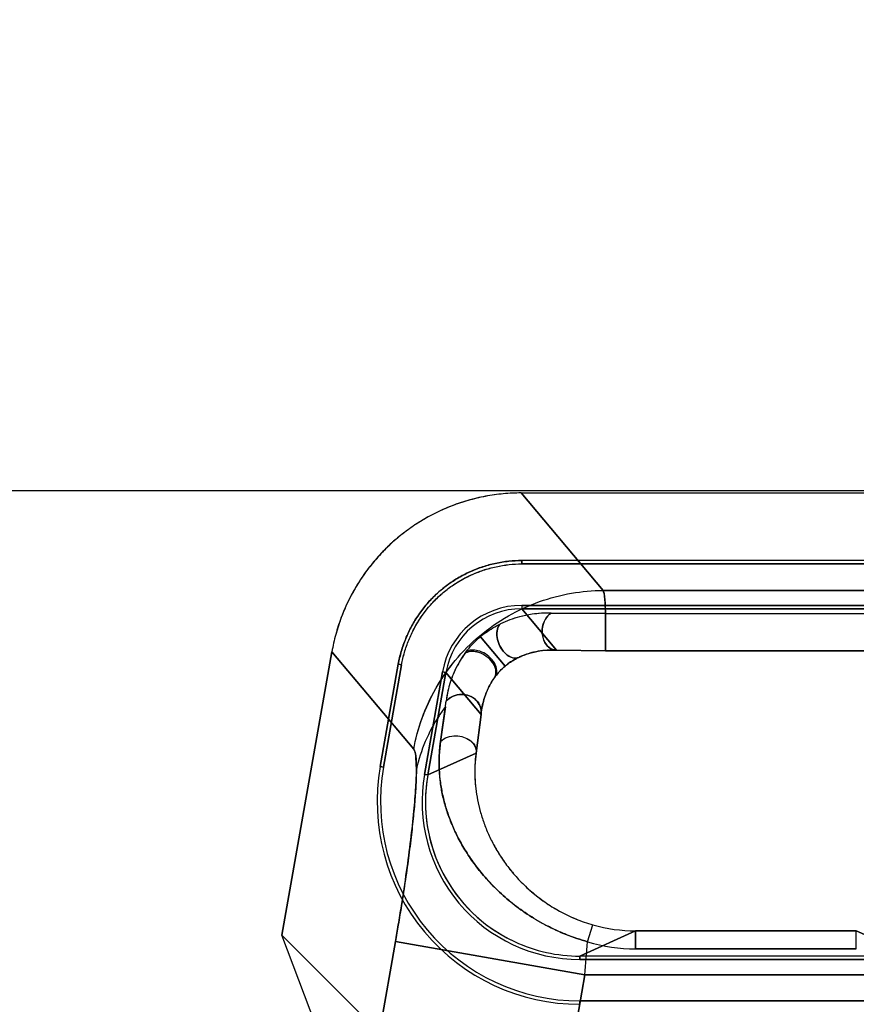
# Model space of a CAD drawing. Header units: millimetres. Extents: x 0 to 297, y 0 to 210.
# Tile 408 of 455: x 240.293 to 240.445, y 160.455 to 160.634. Entities that reach past the tile are written whole.
import ezdxf

# ---------------------------------------------------------------- set-up
doc = ezdxf.new("R2010")
doc.units = ezdxf.units.MM
doc.header["$LTSCALE"] = 16.335
doc.layers.get('0').update_dxf_attribs({"linetype": 'CONTINUOUS'})
for name, color, linetype in [('AXES_REF', 7, 'CONTINUOUS'), ('INTFCLR_1', 7, 'CONTINUOUS'), ('INTFCLR_144815', 7, 'CONTINUOUS'), ('INTFCLR_72935', 7, 'CONTINUOUS')]:
    doc.layers.add(name, color=color, linetype=linetype)

msp = doc.modelspace()

# ---------------------------------------------------------------- linework, layer by layer
at = {"color": 7, "linetype": 'Continuous'}
for radius in [6.787079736, 6.7865, 6.743039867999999]:
    msp.add_circle((241.4889104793, 154.7114782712), radius, dxfattribs=at)
for radius, start, end in [(6.72, 278.2771290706, 261.7228709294), (6.874, 113.0825942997, 269.6189785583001)]:
    msp.add_arc((241.4889104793, 154.7114782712), radius, start, end, dxfattribs=at)
at = {"layer": 'AXES_REF', "color": 7, "linetype": 'Continuous'}
msp.add_arc((241.4889104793, 154.7114782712), 6.874, 113.0826847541, 66.9173152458, dxfattribs=at)
at = {"layer": 'AXES_REF', "color": 9, "linetype": 'Continuous'}
msp.add_arc((241.4889104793, 154.7114782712), 6.191158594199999, 94.4118118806, 85.5881881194, dxfattribs=at)
at = {"layer": 'INTFCLR_1', "color": 9, "linetype": 'Continuous'}
for p, q in [((240.3988080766, 160.5302691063), (240.3839715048, 160.5479506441)), ((240.3988080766, 160.5302691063), (240.4506214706, 160.5302691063)), ((240.3840760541, 160.527562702), (240.3840761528, 160.5269503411)), ((240.3903726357, 160.5194467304), (240.3840761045, 160.5269506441)), ((240.3992596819, 160.5260687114), (240.3893924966, 160.5261533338)), ((240.3992596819, 160.5260687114), (240.3992596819, 160.5192920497)), ((240.3992596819, 160.5260687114), (240.4501698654, 160.5260687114)), ((240.3765597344, 160.5218722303), (240.3810429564, 160.5165405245)), ((240.3496343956, 160.5191383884), (240.3644709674, 160.5014568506)), ((240.3992596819, 160.5192941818), (240.3903726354, 160.5194467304)), ((240.4501698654, 160.5192941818), (240.3992596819, 160.5192941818)), ((240.3702974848, 160.5153886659), (240.3696944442, 160.5154950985)), ((240.3702971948, 160.515388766), (240.3766840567, 160.5077772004)), ((240.370221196, 160.5091888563), (240.369352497, 160.5028765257)), ((240.3766840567, 160.5077772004), (240.3757770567, 160.5007639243)), ((240.3757770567, 160.5007639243), (240.3670189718, 160.4967970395)), ((240.3590078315, 160.4982096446), (240.3584045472, 160.4983159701)), ((240.3664167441, 160.4969031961), (240.3670198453, 160.4967969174)), ((240.396016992, 160.4665472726), (240.3969804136, 160.4696101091)), ((240.4047034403, 160.4685288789), (240.3945956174, 160.4639506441)), ((240.4047034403, 160.4652659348), (240.4047034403, 160.468529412)), ((240.4047034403, 160.4685288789), (240.4447261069, 160.4685288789)), ((240.4447261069, 160.4652659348), (240.4447261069, 160.468529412)), ((240.4548339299, 160.4639506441), (240.4447261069, 160.4685288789)), ((240.3390731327, 160.3413215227), (240.3611613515, 160.4665900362)), ((240.3611613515, 160.4665900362), (240.3954984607, 160.4605354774)), ((240.3945956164, 160.4639527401), (240.3945956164, 160.4633403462)), ((240.4447261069, 160.4652659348), (240.4047034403, 160.4652659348)), ((240.3954984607, 160.4605354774), (240.3745112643, 160.3415111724)), ((240.3954984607, 160.4605354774), (240.4539310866, 160.4605354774)), ((240.3945957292, 160.4552045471), (240.3945955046, 160.4558171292))]:
    msp.add_line(p, q, dxfattribs=at)
at = {"layer": 'INTFCLR_1', "color": 6, "linetype": 'Continuous'}
for p, q in [((240.3839715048, 160.5479506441), (240.4654580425, 160.5479506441)), ((240.3840760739, 160.5350758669), (240.3840761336, 160.535689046)), ((240.4653534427, 160.5357006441), (240.3840761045, 160.5357006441)), ((240.3840761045, 160.5350882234), (240.4653534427, 160.5350882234)), ((240.4653534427, 160.5275630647), (240.3840761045, 160.5275630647)), ((240.3840761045, 160.5269506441), (240.4653534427, 160.5269506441)), ((240.3496343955, 160.5191383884), (240.3405671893, 160.4677157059)), ((240.3584019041, 160.4983164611), (240.3616801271, 160.5169081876)), ((240.3590050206, 160.4982101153), (240.3622832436, 160.5168018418)), ((240.3616915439, 160.516906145), (240.3622954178, 160.5167997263)), ((240.3696940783, 160.5154951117), (240.3664158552, 160.4969033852)), ((240.3670189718, 160.4967970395), (240.3702971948, 160.515388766)), ((240.3467554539, 160.4514453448), (240.3405671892, 160.4677157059)), ((240.3405671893, 160.4677157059), (240.3550579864, 160.4532249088)), ((240.4548339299, 160.4639506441), (240.3945956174, 160.4639506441)), ((240.3945956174, 160.4633382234), (240.4548339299, 160.4633382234)), ((240.4548339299, 160.4558130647), (240.3945956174, 160.4558130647))]:
    msp.add_line(p, q, dxfattribs=at)
for centre, radius, start, end in [((240.3840739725, 160.5129617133), 0.0146009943, 89.9916338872, 170.0083660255), ((240.3840726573, 160.5129634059), 0.0139868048, 89.9988792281, 170.0021470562), ((240.3945822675, 160.4919398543), 0.0367352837, 170.0045577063, 270.0208196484), ((240.3945822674, 160.4919398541), 0.0361227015, 170.0046347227, 270.0211725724), ((240.3945822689, 160.4919398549), 0.0285994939, 170.0058561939, 270.0267401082), ((240.3945696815, 160.4919346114), 0.0279758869, 169.9984242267, 245.0194590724), ((240.3945942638, 160.4919728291), 0.0280221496, 245.0191078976, 270.0027676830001)]:
    msp.add_arc(centre, radius, start, end, dxfattribs=at)
at = {"layer": 'INTFCLR_1', "color": 9, "linetype": 'Continuous'}
for centre, radius, start, end in [((240.131765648, 160.5398105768), 0.2404136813, 352.6823037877, 352.9166236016), ((240.4047029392, 160.496647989), 0.0281191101, 254.0596645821, 270.0010210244), ((238.8201527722, 160.5994409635), 1.5814577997, 354.9609992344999, 355.1796137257), ((240.4047132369, 160.495416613), 0.0301506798, 253.2362438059, 269.9813834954)]:
    msp.add_arc(centre, radius, start, end, dxfattribs=at)
at = {"layer": 'INTFCLR_1', "color": 6, "linetype": 'Continuous'}
for points, knots in [([(240.3839715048, 160.5479506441), (240.3828869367, 160.5479506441), (240.380716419, 160.5478500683), (240.3774907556, 160.5473970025), (240.3743231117, 160.5466463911), (240.3712423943, 160.5456063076), (240.3682752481, 160.5442849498), (240.3654460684, 160.5426947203), (240.3627780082, 160.5408488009), (240.3602938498, 160.5387631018), (240.35801459, 160.5364554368), (240.3559593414, 160.5339452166), (240.354144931, 160.5312528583), (240.352588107, 160.5284008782), (240.3513015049, 160.5254148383), (240.3502974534, 160.5223214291), (240.3498224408, 160.5202048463), (240.3496343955, 160.5191383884)], [0, 0, 0, 0, 0.0668458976, 0.1336927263, 0.2004837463, 0.2671935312, 0.3338090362, 0.400383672, 0.4669352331, 0.5334824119, 0.6000118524, 0.6665554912, 0.73315009, 0.7998260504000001, 0.8665291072, 0.9332563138, 1, 1, 1, 1]), ([(240.3616801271, 160.5169081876), (240.361816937, 160.5176845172), (240.3621816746, 160.5192425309), (240.3629850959, 160.52153373), (240.3640438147, 160.5237676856), (240.3653426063, 160.5258942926), (240.3668473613, 160.5278538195), (240.3685244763, 160.5296116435), (240.3703623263, 160.5311537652), (240.3723682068, 160.5324934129), (240.3745398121, 160.5336300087), (240.3768527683, 160.5345452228), (240.3792493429, 160.5352097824), (240.3816674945, 160.5356103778), (240.3832817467, 160.5357007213), (240.3840761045, 160.535700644)], [0, 0, 0, 0, 0.0745524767, 0.1509807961, 0.2292183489, 0.3079139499, 0.3862044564, 0.4624332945, 0.5372331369, 0.6126412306, 0.6901179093, 0.7686076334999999, 0.8474540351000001, 0.9248738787, 1, 1, 1, 1]), ([(240.3622832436, 160.5168018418), (240.3624159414, 160.5175548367), (240.362770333, 160.5190675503), (240.3635515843, 160.5212948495), (240.3645823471, 160.5234703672), (240.3658474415, 160.5255428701), (240.3673121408, 160.5274521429), (240.3689408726, 160.5291603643), (240.3707243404, 160.5306585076), (240.3726727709, 160.5319595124), (240.3747882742, 160.533067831), (240.3770446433, 160.5339607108), (240.3793817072, 160.5346094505), (240.3817354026, 160.5350001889), (240.383304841, 160.5350882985), (240.3840761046, 160.5350882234)], [0, 0, 0, 0, 0.0743166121, 0.1506607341, 0.2290133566, 0.3078648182, 0.3862250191, 0.4624616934, 0.5368207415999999, 0.6121572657, 0.6897409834, 0.76851829, 0.8475763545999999, 0.9250355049, 1, 1, 1, 1])]:
    msp.add_open_spline(points, degree=3, knots=knots, dxfattribs=at)
at = {"layer": 'INTFCLR_1', "color": 9, "linetype": 'Continuous'}
for points, knots in [([(240.3644709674, 160.5014568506), (240.3648151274, 160.5033384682), (240.3658383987, 160.5071396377), (240.3677892, 160.5113821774), (240.3699120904, 160.5148625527), (240.3723967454, 160.5182292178), (240.376334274, 160.5221861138), (240.3815123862, 160.5257930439), (240.3871558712, 160.5283838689), (240.3929734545, 160.5299089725), (240.3968952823, 160.5302569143), (240.3988080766, 160.5302691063)], [0, 0, 0, 0, 0.1182099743, 0.2420382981, 0.2870462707, 0.3700382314, 0.5000568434, 0.6300754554, 0.757961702, 0.8817900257, 1, 1, 1, 1]), ([(240.3992596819, 160.5260687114), (240.3992415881, 160.5266686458), (240.3991510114, 160.5280628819), (240.3991215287, 160.5295223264), (240.3988080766, 160.5302691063)], [0, 0, 0, 0, 0.4256475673, 1, 1, 1, 1]), ([(240.3893924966, 160.5261533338), (240.389007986, 160.526161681), (240.3878560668, 160.5261551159), (240.3859338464, 160.5259839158), (240.3832106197, 160.5254342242), (240.3813116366, 160.5247396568), (240.3801988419, 160.5242090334)], [0, 0, 0, 0, 0.1217770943, 0.364573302, 0.6096459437, 1, 1, 1, 1]), ([(240.3903726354, 160.5194467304), (240.390137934, 160.5194393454), (240.389422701, 160.519549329), (240.3883085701, 160.5204514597), (240.3877521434, 160.5220161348), (240.387751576, 160.5241197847), (240.3885300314, 160.5256537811), (240.3893924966, 160.5261533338)], [0, 0, 0, 0, 0.0833550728, 0.2501974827, 0.4792939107, 0.6461954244, 1, 1, 1, 1]), ([(240.3765597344, 160.5218722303), (240.3768727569, 160.522135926), (240.3780126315, 160.5230238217), (240.3792654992, 160.5237624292), (240.3801988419, 160.5242090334)], [0, 0, 0, 0, 0.2834458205, 1, 1, 1, 1]), ([(240.3801988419, 160.5242090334), (240.3800336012, 160.5240544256), (240.3795979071, 160.5234184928), (240.3794667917, 160.5221189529), (240.3798377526, 160.5206021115), (240.380603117, 160.5192940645), (240.3817643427, 160.5181367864), (240.3831156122, 160.517868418), (240.3836796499, 160.5181987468)], [0, 0, 0, 0, 0.078285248, 0.2595540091, 0.4302750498, 0.6143225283, 0.7738718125, 1, 1, 1, 1]), ([(240.3737061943, 160.5187743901), (240.3738831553, 160.519020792), (240.3747302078, 160.5201426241), (240.3757166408, 160.5211619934), (240.3765597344, 160.5218722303)], [0, 0, 0, 0, 0.21580247, 1, 1, 1, 1]), ([(240.3790068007, 160.5142817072), (240.3791498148, 160.5144507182), (240.3794919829, 160.5150909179), (240.3793414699, 160.5163402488), (240.3785409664, 160.5176040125), (240.3773695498, 160.5185811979), (240.3757510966, 160.519297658), (240.3742988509, 160.5192346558), (240.3737061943, 160.5187743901)], [0, 0, 0, 0, 0.07517313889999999, 0.2381354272, 0.3960951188, 0.5770582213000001, 0.7452151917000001, 1, 1, 1, 1]), ([(240.3903726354, 160.5194467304), (240.3900929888, 160.5194602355), (240.3892557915, 160.5194775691), (240.3878571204, 160.5193904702), (240.3858757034, 160.5190402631), (240.384489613, 160.5185696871), (240.3836796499, 160.5181987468)], [0, 0, 0, 0, 0.1223166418, 0.3656786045, 0.6107925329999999, 1, 1, 1, 1]), ([(240.3737061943, 160.5187743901), (240.3736332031, 160.5186730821), (240.3732912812, 160.5181870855), (240.3726884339, 160.5172304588), (240.3719490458, 160.5158172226), (240.3709843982, 160.5134917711), (240.3705199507, 160.511544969), (240.3703444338, 160.5101643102)], [0, 0, 0, 0, 0.04015534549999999, 0.1910866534, 0.3632467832, 0.5524169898, 1, 1, 1, 1]), ([(240.3836796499, 160.5181987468), (240.3834932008, 160.5181132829), (240.3825591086, 160.5176571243), (240.3816807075, 160.5170789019), (240.3810429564, 160.5165405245)], [0, 0, 0, 0, 0.1972687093, 1, 1, 1, 1]), ([(240.3810429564, 160.5165405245), (240.3808012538, 160.5163369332), (240.3800534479, 160.5156481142), (240.3794033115, 160.5148581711), (240.3790068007, 160.5142817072)], [0, 0, 0, 0, 0.3111406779, 1, 1, 1, 1]), ([(240.3790068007, 160.5142817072), (240.3786256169, 160.5137274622), (240.377992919, 160.5126264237), (240.377128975, 160.5104649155), (240.3767903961, 160.5088318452), (240.3766840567, 160.5077772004)], [0, 0, 0, 0, 0.2895265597, 0.5437663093, 1, 1, 1, 1]), ([(240.3766840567, 160.5077772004), (240.3768690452, 160.5087147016), (240.3762031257, 160.5103112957), (240.3745519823, 160.511228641), (240.3726306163, 160.5116209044), (240.370988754, 160.5109721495), (240.3703444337, 160.5101643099)], [0, 0, 0, 0, 0.3296709, 0.4844663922, 0.6435078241, 1, 1, 1, 1]), ([(240.3702210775, 160.509188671), (240.3698210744, 160.5086555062), (240.3674211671, 160.5052362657), (240.3657208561, 160.5012771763), (240.3649624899, 160.4978469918)], [0, 0, 0, 0, 0.1594749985, 1, 1, 1, 1]), ([(240.369352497, 160.5028765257), (240.370008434, 160.5036148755), (240.371643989, 160.5040692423), (240.373514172, 160.5037178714), (240.3751082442, 160.502993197), (240.3759511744, 160.5015868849), (240.3757770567, 160.5007639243)], [0, 0, 0, 0, 0.360009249, 0.5306772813, 0.6933751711, 1, 1, 1, 1]), ([(240.3644709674, 160.5014568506), (240.3647399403, 160.501136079), (240.364900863, 160.499828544), (240.3649625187, 160.4986510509), (240.3649624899, 160.4978469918)], [0, 0, 0, 0, 0.3423780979, 1, 1, 1, 1]), ([(240.369352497, 160.5028765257), (240.3691079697, 160.5012103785), (240.3689834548, 160.4987140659), (240.3692767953, 160.4954497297), (240.3696969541, 160.4930838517), (240.3703207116, 160.4907207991), (240.3711611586, 160.4883376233), (240.3722379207, 160.4859163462), (240.373336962, 160.4838929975), (240.374358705, 160.4822621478), (240.3755082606, 160.480579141), (240.3771503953, 160.4784848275), (240.3790216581, 160.4764785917), (240.3807004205, 160.4749125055), (240.3825458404, 160.4733346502), (240.3845556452, 160.4718589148), (240.3867161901, 160.4705028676), (240.389031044, 160.4692081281), (240.3921090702, 160.4677912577), (240.3946906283, 160.4669155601), (240.396016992, 160.4665472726)], [0, 0, 0, 0, 0.1030996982, 0.1517991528, 0.2004966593, 0.250021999, 0.3012693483, 0.3550415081, 0.4120967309, 0.4420700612, 0.4728369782, 0.5368457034, 0.6047964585, 0.6405622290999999, 0.6773607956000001, 0.7534066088, 0.7929243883, 0.8334832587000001, 0.9157234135, 1, 1, 1, 1]), ([(240.3757770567, 160.5007639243), (240.3755824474, 160.4993193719), (240.3754816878, 160.4971541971), (240.3757053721, 160.4943125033), (240.3760312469, 160.4922410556), (240.376519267, 160.4901743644), (240.3771785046, 160.4880965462), (240.378026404, 160.485995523), (240.3790863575, 160.4838691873), (240.3803778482, 160.4817355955), (240.3819209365, 160.4796187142), (240.3834137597, 160.4779141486), (240.3847507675, 160.4765862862), (240.3862206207, 160.4752616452), (240.387822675, 160.4740222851), (240.389548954, 160.4728874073), (240.3913951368, 160.4718098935), (240.3938516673, 160.4706331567), (240.3959192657, 160.4699131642), (240.3969804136, 160.4696101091)], [0, 0, 0, 0, 0.1067813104, 0.1577540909, 0.2086885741, 0.2602328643, 0.3131777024, 0.3682308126, 0.4260461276, 0.4870443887, 0.5507229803, 0.6177162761, 0.6527846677, 0.6887207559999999, 0.7626246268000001, 0.8008675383, 0.8400096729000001, 0.9191541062, 1, 1, 1, 1]), ([(240.3649624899, 160.4978469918), (240.3649624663, 160.4970254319), (240.3649039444, 160.4951981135), (240.3647016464, 160.4922050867), (240.3643760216, 160.488725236), (240.3639326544, 160.4848245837), (240.363379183, 160.480577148), (240.3627258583, 160.4760636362), (240.3621434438, 160.472374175), (240.3616146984, 160.4691957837), (240.3613378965, 160.4675913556), (240.3611613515, 160.4665900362)], [0, 0, 0, 0, 0.0782080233, 0.1739605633, 0.2855419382, 0.4108856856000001, 0.5476541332, 0.6932768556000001, 0.8450127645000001, 0.9032096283, 1, 1, 1, 1])]:
    msp.add_open_spline(points, degree=3, knots=knots, dxfattribs=at)
at = {"layer": 'INTFCLR_144815', "color": 6, "linetype": 'Continuous'}
msp.add_line((239.8089393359, 160.5484094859), (241.0404902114, 160.5484094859), dxfattribs=at)
at = {"layer": 'INTFCLR_72935', "color": 9, "linetype": 'Continuous'}
for p, q in [((240.3839715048, 160.5479506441), (240.3988080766, 160.5302691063)), ((240.4506214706, 160.5302691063), (240.3988080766, 160.5302691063)), ((240.3840761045, 160.527562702), (240.3840761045, 160.5269503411)), ((240.3840761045, 160.5269506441), (240.3903726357, 160.5194467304)), ((240.3893924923, 160.5261533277), (240.3992596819, 160.5260687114)), ((240.3992596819, 160.5192920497), (240.3992598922, 160.5260687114)), ((240.3992596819, 160.5260687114), (240.4501698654, 160.5260687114)), ((240.3810429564, 160.5165405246), (240.3765597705, 160.521872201)), ((240.3644709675, 160.5014568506), (240.3496343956, 160.5191383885)), ((240.3903726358, 160.5194467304), (240.3992596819, 160.5192941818)), ((240.3992596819, 160.5192941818), (240.4501698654, 160.5192941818)), ((240.3696944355, 160.5154950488), (240.3702974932, 160.5153887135)), ((240.3766840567, 160.5077772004), (240.3702971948, 160.515388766)), ((240.3693525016, 160.5028765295), (240.370343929, 160.5101640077)), ((240.3757770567, 160.5007639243), (240.3766840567, 160.5077772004)), ((240.3670189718, 160.4967970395), (240.3757770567, 160.5007639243)), ((240.3584045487, 160.49831597), (240.3590078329, 160.4982096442)), ((240.3670198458, 160.4967969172), (240.3664167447, 160.4969031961)), ((240.3960169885, 160.4665472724), (240.3969804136, 160.4696101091)), ((240.3945956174, 160.4639506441), (240.4047034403, 160.4685288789)), ((240.4047034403, 160.468529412), (240.4047034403, 160.4652659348)), ((240.4447261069, 160.4685288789), (240.4047034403, 160.4685288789)), ((240.4447261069, 160.4652659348), (240.4447261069, 160.468529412)), ((240.4447261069, 160.4685288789), (240.4548339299, 160.4639506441)), ((240.3611613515, 160.4665900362), (240.3390731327, 160.3413215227)), ((240.3954984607, 160.4605354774), (240.3611613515, 160.4665900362)), ((240.3945956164, 160.4633403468), (240.3945956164, 160.4639527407)), ((240.4047034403, 160.4652659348), (240.4447261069, 160.4652659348)), ((240.3745112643, 160.3415111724), (240.3954984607, 160.4605354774)), ((240.4539310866, 160.4605354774), (240.3954984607, 160.4605354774)), ((240.3945955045, 160.4558171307), (240.3945957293, 160.4552045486))]:
    msp.add_line(p, q, dxfattribs=at)
at = {"layer": 'INTFCLR_72935', "color": 6, "linetype": 'Continuous'}
for p, q in [((240.3839715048, 160.5479506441), (240.4654580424, 160.5479506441)), ((240.3840761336, 160.535689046), (240.3840760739, 160.5350758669)), ((240.4653534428, 160.535700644), (240.3840761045, 160.535700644)), ((240.4653534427, 160.5350882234), (240.3840761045, 160.5350882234)), ((240.3840761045, 160.5275630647), (240.4653534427, 160.5275630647)), ((240.4653534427, 160.5269506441), (240.3840761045, 160.5269506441)), ((240.3405677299, 160.4677187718), (240.3496343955, 160.5191383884)), ((240.361680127, 160.5169081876), (240.358401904, 160.4983164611)), ((240.3622832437, 160.5168018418), (240.3590050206, 160.4982101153)), ((240.3622954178, 160.5167997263), (240.3616915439, 160.516906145)), ((240.3664158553, 160.4969033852), (240.3696940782, 160.5154951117)), ((240.3702971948, 160.515388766), (240.3670189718, 160.4967970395)), ((240.3467573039, 160.4514449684), (240.3405677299, 160.4677187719)), ((240.3550615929, 160.4532249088), (240.3405677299, 160.4677187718)), ((240.4548339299, 160.4639506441), (240.3945956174, 160.4639506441)), ((240.4548339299, 160.4633382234), (240.3945956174, 160.4633382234)), ((240.3945956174, 160.4558130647), (240.4548339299, 160.4558130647))]:
    msp.add_line(p, q, dxfattribs=at)
for centre, radius, start, end in [((240.3840739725, 160.5129617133), 0.0146009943, 89.9916341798, 170.0083660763), ((240.3840725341, 160.5129633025), 0.0139868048, 89.9978528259, 170.0011200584), ((240.394582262, 160.4919398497), 0.0367352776, 170.0045492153, 270.0208279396), ((240.3945822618, 160.4919398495), 0.0361226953, 170.0046259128, 270.0211814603), ((240.3945822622, 160.4919398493), 0.0285994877, 170.0058428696, 270.0267535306), ((240.3946207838, 160.4919418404), 0.0280271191, 170.006473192, 194.9921375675), ((240.3945698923, 160.4919347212), 0.027976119, 195.0050156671, 245.0186708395), ((240.3945947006, 160.4919747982), 0.0280241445, 245.0199985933, 270.0018744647)]:
    msp.add_arc(centre, radius, start, end, dxfattribs=at)
at = {"layer": 'INTFCLR_72935', "color": 9, "linetype": 'Continuous'}
for centre, radius, start, end in [((240.4008957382, 160.4973800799), 0.0253455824, 172.3276210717, 183.1010421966), ((240.4047029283, 160.4966479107), 0.0281190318, 254.0596422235, 270.0010433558), ((238.8195280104, 160.5994939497), 1.5820848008, 354.9610750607, 355.179602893), ((240.4047128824, 160.4954142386), 0.0301483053, 253.2355811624, 269.982055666)]:
    msp.add_arc(centre, radius, start, end, dxfattribs=at)
at = {"layer": 'INTFCLR_72935', "color": 6, "linetype": 'Continuous'}
for points, knots in [([(240.3839715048, 160.5479506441), (240.3828853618, 160.5479506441), (240.3806993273, 160.5478489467), (240.3774487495, 160.5473902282), (240.3742525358, 160.5466272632), (240.3711552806, 160.5455725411), (240.3681799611, 160.5442372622), (240.3653480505, 160.5426335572), (240.3626815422, 160.5407751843), (240.3602039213, 160.5386798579), (240.357935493, 160.5363669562), (240.35589361, 160.5338561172), (240.3540948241, 160.5311689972), (240.3525552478, 160.5283321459), (240.351284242, 160.5253666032), (240.3502919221, 160.5222974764), (240.3498209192, 160.5201962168), (240.3496343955, 160.5191383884)], [0, 0, 0, 0, 0.0669429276, 0.1346495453, 0.2020436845, 0.2691704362, 0.3360150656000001, 0.402751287, 0.4694641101, 0.5360456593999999, 0.6024530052, 0.6688476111, 0.7352235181, 0.8014660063, 0.8674993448, 0.9337964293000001, 1, 1, 1, 1]), ([(240.3840761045, 160.535700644), (240.3832877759, 160.5357007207), (240.3816899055, 160.5356005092), (240.3792981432, 160.535227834), (240.3769308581, 160.5345835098), (240.3746376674, 160.5336862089), (240.3724613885, 160.5325493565), (240.3704287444, 160.531191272), (240.3685563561, 160.5296266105), (240.3668538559, 160.52786185), (240.3653411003, 160.5259099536), (240.3640440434, 160.5237950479), (240.3629862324, 160.5215598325), (240.362196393, 160.51925405), (240.3618176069, 160.5176883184), (240.361680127, 160.5169081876)], [0, 0, 0, 0, 0.0745499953, 0.1510769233, 0.2285625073, 0.3060654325, 0.3835108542, 0.460297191, 0.5368032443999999, 0.6138228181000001, 0.6917426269, 0.7698681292, 0.8479928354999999, 0.9250884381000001, 1, 1, 1, 1]), ([(240.3622832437, 160.5168018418), (240.3624159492, 160.5175548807), (240.3627826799, 160.5190662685), (240.3635419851, 160.5212941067), (240.3645596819, 160.5234554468), (240.3658077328, 160.5255033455), (240.3672656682, 160.5273980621), (240.3689111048, 160.529117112), (240.3707274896, 160.5306474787), (240.3727066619, 160.5319808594), (240.3748334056, 160.5331008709), (240.3770804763, 160.5339866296), (240.3794025, 160.5346227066), (240.3817446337, 160.5349885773), (240.3833071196, 160.5350882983), (240.3840761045, 160.5350882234)], [0, 0, 0, 0, 0.074314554, 0.1508278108, 0.2284084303, 0.3059923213, 0.3834718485, 0.4602992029, 0.5368234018, 0.6138679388, 0.6917878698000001, 0.7699620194, 0.8481650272, 0.9252634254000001, 1, 1, 1, 1])]:
    msp.add_open_spline(points, degree=3, knots=knots, dxfattribs=at)
at = {"layer": 'INTFCLR_72935', "color": 9, "linetype": 'Continuous'}
for points, knots in [([(240.3644709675, 160.5014568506), (240.3651731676, 160.5052959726), (240.3672674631, 160.5110456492), (240.3718818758, 160.5177102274), (240.3763341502, 160.5221864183), (240.3815124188, 160.5257929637), (240.3871558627, 160.5283838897), (240.3929734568, 160.5299089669), (240.3968952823, 160.5302569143), (240.3988080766, 160.5302691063)], [0, 0, 0, 0, 0.2414202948, 0.3694300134, 0.4995741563, 0.6297182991, 0.7577280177, 0.8816758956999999, 1, 1, 1, 1]), ([(240.3988080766, 160.5302691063), (240.3991109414, 160.529547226), (240.3991494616, 160.5280897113), (240.3992407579, 160.5266956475), (240.3992596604, 160.5260685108)], [0, 0, 0, 0, 0.5551027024, 1, 1, 1, 1]), ([(240.3893924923, 160.5261533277), (240.3882384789, 160.5261783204), (240.3862990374, 160.5260594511), (240.3831986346, 160.52543035), (240.3813017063, 160.5247352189), (240.3801935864, 160.5242065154)], [0, 0, 0, 0, 0.3653598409, 0.6113751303, 1, 1, 1, 1]), ([(240.3893924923, 160.5261533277), (240.3891668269, 160.5260226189), (240.3885383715, 160.5255038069), (240.3879278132, 160.5243547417), (240.3877067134, 160.5228885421), (240.3879253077, 160.5212989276), (240.3887881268, 160.5198321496), (240.3899285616, 160.5194327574), (240.3903726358, 160.5194467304)], [0, 0, 0, 0, 0.0919036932, 0.282595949, 0.4425675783, 0.6077963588, 0.8434265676, 1, 1, 1, 1]), ([(240.3765597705, 160.521872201), (240.3768724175, 160.5221354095), (240.3780102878, 160.5230227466), (240.3792618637, 160.5237596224), (240.3801935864, 160.5242065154)], [0, 0, 0, 0, 0.283409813, 1, 1, 1, 1]), ([(240.3836758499, 160.5181970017), (240.3834938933, 160.518090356), (240.3828234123, 160.5178788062), (240.3816590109, 160.5182758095), (240.3805898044, 160.5192877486), (240.3798387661, 160.5206069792), (240.3794021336, 160.5222948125), (240.3796583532, 160.523705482), (240.3801935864, 160.5242065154)], [0, 0, 0, 0, 0.07280721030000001, 0.2336704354, 0.3928801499, 0.5765476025, 0.7469086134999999, 1, 1, 1, 1]), ([(240.3737050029, 160.5187725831), (240.3738820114, 160.5190190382), (240.3747293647, 160.5201414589), (240.3757148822, 160.5211630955), (240.3765597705, 160.521872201)], [0, 0, 0, 0, 0.2157430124, 1, 1, 1, 1]), ([(240.3836758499, 160.5181970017), (240.3838175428, 160.5182619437), (240.3845008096, 160.5185606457), (240.385879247, 160.5190290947), (240.3879819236, 160.5194340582), (240.3895345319, 160.5194871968), (240.3903726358, 160.5194467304)], [0, 0, 0, 0, 0.0680536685, 0.3255425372, 0.6336445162, 1, 1, 1, 1]), ([(240.3810429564, 160.5165405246), (240.3812861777, 160.5167456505), (240.382110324, 160.5173799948), (240.3830207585, 160.5178963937), (240.3836758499, 160.5181970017)], [0, 0, 0, 0, 0.306245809, 1, 1, 1, 1]), ([(240.3790058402, 160.5142803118), (240.379116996, 160.5144419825), (240.3797123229, 160.5152646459), (240.3804159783, 160.5160129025), (240.3810429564, 160.5165405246)], [0, 0, 0, 0, 0.1931752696, 1, 1, 1, 1]), ([(240.370343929, 160.5101640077), (240.3709883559, 160.510971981), (240.3726340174, 160.5116121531), (240.3749217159, 160.5111687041), (240.3765591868, 160.5098876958), (240.3767986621, 160.5083580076), (240.3766840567, 160.5077772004)], [0, 0, 0, 0, 0.3543925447, 0.5124780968, 0.7969965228, 1, 1, 1, 1]), ([(240.3693525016, 160.5028765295), (240.3700084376, 160.5036148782), (240.3716519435, 160.5040618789), (240.373850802, 160.5036665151), (240.3755221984, 160.502671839), (240.3758813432, 160.5012568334), (240.3757770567, 160.5007639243)], [0, 0, 0, 0, 0.3572208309, 0.5265671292, 0.8177704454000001, 1, 1, 1, 1]), ([(240.3611613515, 160.4665900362), (240.361337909, 160.4675913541), (240.3617087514, 160.469740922), (240.3624028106, 160.4739664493), (240.3631837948, 160.4791227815), (240.3639445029, 160.4848527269), (240.3645120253, 160.4899616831), (240.3648574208, 160.494254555), (240.3650085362, 160.4976425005), (240.3648979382, 160.4998922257), (240.3647313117, 160.5011464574), (240.3644709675, 160.5014568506)], [0, 0, 0, 0, 0.08669914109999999, 0.1859976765, 0.3651386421, 0.5313365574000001, 0.6789616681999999, 0.803051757, 0.8995236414, 0.9654554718, 1, 1, 1, 1]), ([(240.3960169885, 160.4665472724), (240.3946847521, 160.4669196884), (240.3927219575, 160.467584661), (240.3902063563, 160.4686667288), (240.3878306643, 160.469844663), (240.3855913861, 160.4711713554), (240.3835070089, 160.4726319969), (240.3815886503, 160.4741138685), (240.3794214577, 160.4760521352), (240.3774966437, 160.4781186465), (240.3761238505, 160.4797915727), (240.3749072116, 160.4814277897), (240.3735704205, 160.4834635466), (240.3722360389, 160.4859252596), (240.3711528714, 160.4883532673), (240.3703122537, 160.4907487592), (240.3696897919, 160.4931145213), (240.3689818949, 160.4971199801), (240.368988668, 160.5004359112), (240.3693525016, 160.5028765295)], [0, 0, 0, 0, 0.0847178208, 0.1266003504, 0.1676511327, 0.2470533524, 0.2856842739, 0.3234780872, 0.3954602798, 0.4634605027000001, 0.4962109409, 0.5279539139, 0.5882996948, 0.6451826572, 0.6992591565, 0.7509512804, 0.8004971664, 0.8488779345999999, 1, 1, 1, 1]), ([(240.3755872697, 160.4960089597), (240.3756169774, 160.4954492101), (240.3757239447, 160.4942010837), (240.3760259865, 160.4922675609), (240.376512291, 160.4901988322), (240.3771736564, 160.4881094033), (240.3780232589, 160.4860005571), (240.3790821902, 160.483877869), (240.3803701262, 160.4817471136), (240.3819128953, 160.4796286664), (240.3837279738, 160.4775549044), (240.3854575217, 160.4759168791), (240.3869882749, 160.4746680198), (240.388648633, 160.473446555), (240.3904361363, 160.4723368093), (240.3923364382, 160.4713586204), (240.3943439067, 160.4704620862), (240.3959141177, 160.4699147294), (240.3969804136, 160.4696101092)], [0, 0, 0, 0, 0.0464645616, 0.1037612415, 0.1620637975, 0.2224540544, 0.2852567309, 0.3503329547, 0.4188795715, 0.491404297, 0.5672854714, 0.6470171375, 0.6885299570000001, 0.7309846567, 0.8178223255, 0.8625491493, 0.9080755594, 1, 1, 1, 1])]:
    msp.add_open_spline(points, degree=3, knots=knots, dxfattribs=at)
at = {"layer": 'INTFCLR_72935', "color": 7, "linetype": 'Continuous'}
for points, knots in [([(240.3790058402, 160.5142803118), (240.3791488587, 160.5144493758), (240.379491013, 160.5150896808), (240.3793405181, 160.5163391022), (240.378539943, 160.5176028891), (240.3773684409, 160.5185799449), (240.3757498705, 160.5192962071), (240.3742976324, 160.5192329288), (240.3737050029, 160.5187725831)], [0, 0, 0, 0, 0.07518522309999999, 0.2381590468, 0.3961133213, 0.5770656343, 0.7452146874, 1, 1, 1, 1]), ([(240.3791574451, 160.5145060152), (240.3793002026, 160.5146669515), (240.379646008, 160.5152910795), (240.3794953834, 160.5165278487), (240.3787067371, 160.5177898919), (240.3775474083, 160.5187857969), (240.3759579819, 160.5195334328), (240.3745129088, 160.5195237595), (240.3739220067, 160.5190809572)], [0, 0, 0, 0, 0.07360776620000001, 0.2353425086, 0.3944774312, 0.5776473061, 0.7473499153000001, 1, 1, 1, 1]), ([(240.3739220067, 160.5190809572), (240.3737863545, 160.5189008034), (240.3733115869, 160.5182156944), (240.37253298, 160.5169821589), (240.3716598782, 160.5151942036), (240.3708353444, 160.5129323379), (240.3704722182, 160.5111804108), (240.370343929, 160.5101640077)], [0, 0, 0, 0, 0.0696907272, 0.2575060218, 0.4501916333, 0.6834092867, 1, 1, 1, 1]), ([(240.3766840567, 160.5077772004), (240.3767627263, 160.5085574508), (240.3770016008, 160.5098921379), (240.3777573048, 160.5121865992), (240.378536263, 160.5136412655), (240.3791574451, 160.5145060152)], [0, 0, 0, 0, 0.3249958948, 0.5587458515, 1, 1, 1, 1])]:
    msp.add_open_spline(points, degree=3, knots=knots, dxfattribs=at)

doc.saveas('drawing.dxf')
